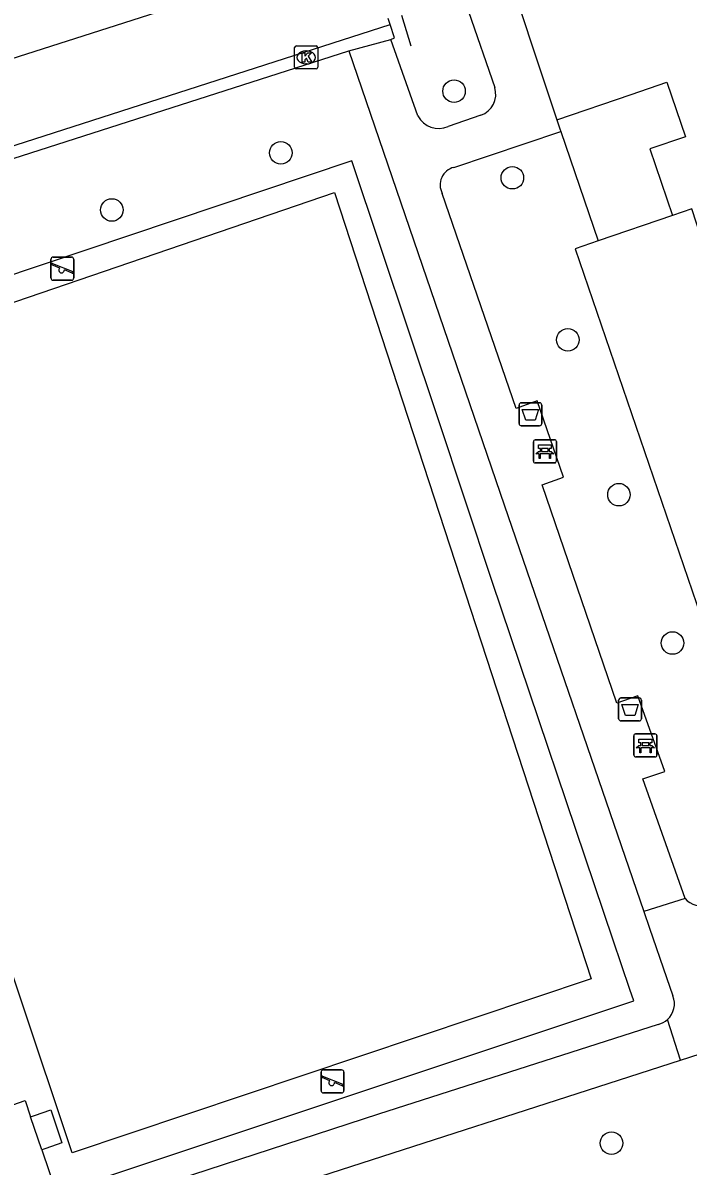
# Model space of a CAD drawing. Extents: x 159718 to 160783, y 383290 to 384030.
# Drawn here: x 160031.68 to 160060.55, y 383571.09 to 383620.69 of the extents above; entities that cross this region are included whole.
import ezdxf

# ---------------------------------------------------------------- set-up
doc = ezdxf.new("R2010")
doc.units = 0
for name, color, linetype in [('IMGEO_Afvalbak', 7, 'Continuous'), ('IMGEO_Bank', 7, 'Continuous'), ('IMGEO_Boom', 7, 'Continuous'), ('IMGEO_Hek', 7, 'Continuous'), ('IMGEO_Kolk', 7, 'Continuous'), ('IMGEO_Pand', 7, 'Continuous'), ('IMGEO_Rijbaan_lokaal_open', 7, 'Continuous'), ('IMGEO_Speelvoorziening', 7, 'Continuous'), ('IMGEO_Voetpad_halfverhard', 7, 'Continuous'), ('IMGEO_Voetpad_open', 7, 'Continuous')]:
    doc.layers.add(name, color=color, linetype=linetype)

msp = doc.modelspace()

# ---------------------------------------------------------------- linework, layer by layer
at = {"layer": 'IMGEO_Afvalbak'}
for p, q in [((160053.308, 383604.204), (160054.098, 383604.204)), ((160054.098, 383604.204), (160053.308, 383604.204)), ((160053.208, 383603.304), (160053.208, 383604.104)), ((160053.208, 383604.104), (160053.208, 383603.304)), ((160054.198, 383604.104), (160054.198, 383603.304)), ((160054.198, 383603.304), (160054.198, 383604.104)), ((160054.098, 383603.204), (160053.308, 383603.204)), ((160053.308, 383603.204), (160054.098, 383603.204)), ((160057.532, 383590.499), (160057.532, 383591.299)), ((160057.532, 383591.299), (160057.532, 383590.499)), ((160057.632, 383591.399), (160058.422, 383591.399)), ((160058.422, 383591.399), (160057.632, 383591.399)), ((160058.522, 383591.299), (160058.522, 383590.499)), ((160058.522, 383590.499), (160058.522, 383591.299)), ((160058.422, 383590.399), (160057.632, 383590.399)), ((160057.632, 383590.399), (160058.422, 383590.399))]:
    msp.add_line(p, q, dxfattribs=at)
for points in [[(160053.351, 383603.918), (160054.055, 383603.918), (160053.906, 383603.448), (160053.5, 383603.448), (160053.351, 383603.918)], [(160057.675, 383591.113), (160058.379, 383591.113), (160058.23, 383590.643), (160057.824, 383590.643), (160057.675, 383591.113)]]:
    msp.add_lwpolyline(points, dxfattribs=at)
for centre, start, end in [((160053.308, 383604.104), 90, 180), ((160053.308, 383604.104), 90, 180), ((160054.098, 383604.104), 0, 90), ((160054.098, 383604.104), 360, 90), ((160053.308, 383603.304), 180, 270), ((160053.308, 383603.304), 180, 270), ((160054.098, 383603.304), 270, 0), ((160054.098, 383603.304), 270, 0), ((160057.632, 383591.299), 90, 180), ((160057.632, 383591.299), 90, 180), ((160058.422, 383591.299), 0, 90), ((160058.422, 383591.299), 360, 90), ((160057.632, 383590.499), 180, 270), ((160057.632, 383590.499), 180, 270), ((160058.422, 383590.499), 270, 0), ((160058.422, 383590.499), 270, 0)]:
    msp.add_arc(centre, 0.1, start, end, dxfattribs=at)
at = {"layer": 'IMGEO_Bank'}
for p, q in [((160053.83, 383601.672), (160053.83, 383602.513)), ((160053.83, 383602.513), (160053.83, 383601.672)), ((160053.905, 383602.597), (160054.746, 383602.597)), ((160054.746, 383602.597), (160053.905, 383602.597)), ((160054.139, 383602.103), (160054.139, 383602.209)), ((160054.183, 383602.209), (160054.183, 383602.103)), ((160054.471, 383602.215), (160054.189, 383602.215)), ((160054.477, 383602.103), (160054.477, 383602.209)), ((160054.521, 383602.209), (160054.521, 383602.103)), ((160054.83, 383602.522), (160054.83, 383601.681)), ((160054.83, 383601.681), (160054.83, 383602.522)), ((160054.527, 383601.995), (160054.134, 383601.995)), ((160054.189, 383602.097), (160054.471, 383602.097)), ((160054.755, 383601.597), (160053.914, 383601.597)), ((160053.914, 383601.597), (160054.755, 383601.597)), ((160058.192, 383588.913), (160058.192, 383589.754)), ((160058.192, 383589.754), (160058.192, 383588.913)), ((160058.267, 383589.838), (160059.108, 383589.838)), ((160059.108, 383589.838), (160058.267, 383589.838)), ((160059.192, 383589.763), (160059.192, 383588.922)), ((160059.192, 383588.922), (160059.192, 383589.763)), ((160058.889, 383589.236), (160058.496, 383589.236)), ((160058.501, 383589.344), (160058.501, 383589.45)), ((160058.545, 383589.45), (160058.545, 383589.344)), ((160058.833, 383589.456), (160058.551, 383589.456)), ((160058.551, 383589.338), (160058.833, 383589.338)), ((160058.839, 383589.344), (160058.839, 383589.45)), ((160058.883, 383589.45), (160058.883, 383589.344)), ((160059.117, 383588.838), (160058.276, 383588.838)), ((160058.276, 383588.838), (160059.117, 383588.838))]:
    msp.add_line(p, q, dxfattribs=at)
for points in [[(160054.133, 383602.215), (160054.047, 383602.215), (160054.047, 383602.376), (160054.61, 383602.376), (160054.61, 383602.215), (160054.527, 383602.215)], [(160054.077, 383601.995), (160053.935, 383601.995), (160054.047, 383602.097), (160054.133, 383602.097)], [(160054.127, 383601.988), (160054.127, 383601.781), (160054.084, 383601.781), (160054.084, 383601.988)], [(160054.527, 383602.097), (160054.61, 383602.097), (160054.722, 383601.995), (160054.583, 383601.995)], [(160054.577, 383601.988), (160054.577, 383601.781), (160054.533, 383601.781), (160054.533, 383601.988)], [(160058.439, 383589.236), (160058.297, 383589.236), (160058.409, 383589.338), (160058.495, 383589.338)], [(160058.495, 383589.456), (160058.409, 383589.456), (160058.409, 383589.617), (160058.972, 383589.617), (160058.972, 383589.456), (160058.889, 383589.456)], [(160058.889, 383589.338), (160058.972, 383589.338), (160059.084, 383589.236), (160058.945, 383589.236)], [(160058.489, 383589.229), (160058.489, 383589.022), (160058.446, 383589.022), (160058.446, 383589.229)], [(160058.939, 383589.229), (160058.939, 383589.022), (160058.895, 383589.022), (160058.895, 383589.229)]]:
    msp.add_lwpolyline(points, dxfattribs=at)
for centre, radius, start, end in [((160053.908, 383602.519), 0.0779, 92.4484, 184.2845), ((160053.908, 383602.519), 0.0779, 92.4484, 184.2845), ((160054.132, 383602.208), 0.00671, 2.8957, 87.1043), ((160054.189, 383602.208), 0.00671, 92.8957, 177.1043), ((160054.471, 383602.208), 0.00671, 2.8957, 87.1043), ((160054.528, 383602.208), 0.00671, 92.8957, 177.1043), ((160054.752, 383602.519), 0.0779, 2.4484, 94.2845), ((160054.752, 383602.519), 0.0779, 2.4484, 94.2845), ((160053.908, 383601.675), 0.0779, 182.4484, 274.2845), ((160053.908, 383601.675), 0.0779, 182.4484, 274.2845), ((160054.077, 383601.988), 0.00671, 2.8957, 87.1043), ((160054.134, 383601.988), 0.00671, 92.8957, 177.1043), ((160054.132, 383602.104), 0.00671, 272.8957, 357.1043), ((160054.189, 383602.104), 0.00671, 182.8957, 267.1043), ((160054.471, 383602.104), 0.00671, 272.8957, 357.1043), ((160054.528, 383602.104), 0.00671, 182.8957, 267.1043), ((160054.526, 383601.988), 0.00671, 2.8957, 87.1043), ((160054.583, 383601.988), 0.00671, 92.8957, 177.1043), ((160054.752, 383601.675), 0.0779, 272.4484, 4.2845), ((160054.752, 383601.675), 0.0779, 272.4484, 4.2845), ((160058.27, 383589.76), 0.0779, 92.4484, 184.2845), ((160058.27, 383589.76), 0.0779, 92.4484, 184.2845), ((160059.114, 383589.76), 0.0779, 2.4484, 94.2845), ((160059.114, 383589.76), 0.0779, 2.4484, 94.2845), ((160058.439, 383589.229), 0.00671, 2.8957, 87.1043), ((160058.496, 383589.229), 0.00671, 92.8957, 177.1043), ((160058.494, 383589.449), 0.00671, 2.8957, 87.1043), ((160058.494, 383589.345), 0.00671, 272.8957, 357.1043), ((160058.551, 383589.449), 0.00671, 92.8957, 177.1043), ((160058.551, 383589.345), 0.00671, 182.8957, 267.1043), ((160058.833, 383589.449), 0.00671, 2.8957, 87.1043), ((160058.833, 383589.345), 0.00671, 272.8957, 357.1043), ((160058.89, 383589.449), 0.00671, 92.8957, 177.1043), ((160058.89, 383589.345), 0.00671, 182.8957, 267.1043), ((160058.888, 383589.229), 0.00671, 2.8957, 87.1043), ((160058.945, 383589.229), 0.00671, 92.8957, 177.1043), ((160058.27, 383588.916), 0.0779, 182.4484, 274.2845), ((160058.27, 383588.916), 0.0779, 182.4484, 274.2845), ((160059.114, 383588.916), 0.0779, 272.4484, 4.2845), ((160059.114, 383588.916), 0.0779, 272.4484, 4.2845)]:
    msp.add_arc(centre, radius, start, end, dxfattribs=at)
at = {"layer": 'IMGEO_Boom'}
for centre in [(160050.388, 383617.723), (160042.868, 383615.05), (160052.919, 383613.969), (160035.535, 383612.57), (160055.33, 383606.94), (160057.544, 383600.217), (160059.868, 383593.782), (160057.222, 383572.083)]:
    msp.add_circle(centre, 0.489, dxfattribs=at)
at = {"layer": 'IMGEO_Hek'}
msp.add_lwpolyline([(160048.105, 383621.027), (160048.511, 383619.696)], dxfattribs=at)
at = {"layer": 'IMGEO_Kolk'}
for p, q in [((160043.471, 383618.762), (160043.471, 383619.614)), ((160043.546, 383619.688), (160044.398, 383619.688)), ((160044.472, 383619.614), (160044.472, 383618.762)), ((160043.959, 383619.468), (160043.984, 383619.468)), ((160044.398, 383618.688), (160043.546, 383618.688)), ((160043.982, 383618.908), (160043.957, 383618.908))]:
    msp.add_line(p, q, dxfattribs=at)
for points in [[(160043.471, 383618.762), (160043.471, 383619.614)], [(160043.546, 383619.688), (160044.398, 383619.688)], [(160044.472, 383619.614), (160044.472, 383618.762)], [(160043.792, 383619.388), (160043.915, 383619.388), (160043.915, 383619.237), (160044.045, 383619.388), (160044.209, 383619.388), (160044.063, 383619.237), (160044.216, 383618.988), (160044.064, 383618.988), (160043.979, 383619.152), (160043.915, 383619.085), (160043.915, 383618.988), (160043.792, 383618.988), (160043.792, 383619.388)], [(160044.398, 383618.688), (160043.546, 383618.688)]]:
    msp.add_lwpolyline(points, dxfattribs=at)
for centre, start, end in [((160043.548, 383619.612), 91.552, 178.448), ((160043.548, 383619.612), 91.552, 178.448), ((160044.396, 383619.612), 1.552, 88.448), ((160044.396, 383619.612), 1.552, 88.448), ((160043.548, 383618.764), 181.552, 268.448), ((160043.548, 383618.764), 181.552, 268.448), ((160044.396, 383618.764), 271.552, 358.448), ((160044.396, 383618.764), 271.552, 358.448)]:
    msp.add_arc(centre, 0.0765, start, end, dxfattribs=at)
for centre, major_axis, ratio, start_param, end_param in [((160043.958, 383619.188), (-0.387, 0.002), 0.722429, 4.712389, 7.853982), ((160043.983, 383619.188), (-0.39, 0.002), 0.717154, 1.570796, 4.712389)]:
    msp.add_ellipse(centre, major_axis=major_axis, ratio=ratio, start_param=start_param, end_param=end_param, dxfattribs=at)
at = {"layer": 'IMGEO_Pand'}
for points in [[(160054.849, 383616.477), (160058.075, 383617.583), (160059.622, 383618.113), (160060.433, 383615.746), (160058.886, 383615.216), (160059.874, 383612.332)], [(160054.849, 383616.477), (160054.983, 383616.087), (160055.023, 383615.969)], [(160055.023, 383615.969), (160056.648, 383611.226)], [(160059.874, 383612.332), (160056.648, 383611.226)]]:
    msp.add_lwpolyline(points, dxfattribs=at)
at = {"layer": 'IMGEO_Rijbaan_lokaal_open'}
for points in [[(160000.301, 383609.475), (160005.91, 383611.254), (160008.806, 383611.689), (160015.315, 383612.96), (160021.313, 383614.883), (160028.303, 383618.217), (160040.669, 383622.185)], [(160012.3, 383608.723), (160012.169, 383609.219), (160047.617, 383620.617)], [(160047.617, 383620.617), (160047.535, 383620.876)], [(160047.644, 383619.963), (160047.8, 383620.04), (160047.617, 383620.617)], [(160045.829, 383619.481), (160047.644, 383619.963)], [(160018.209, 383610.625), (160045.829, 383619.481)]]:
    msp.add_lwpolyline(points, dxfattribs=at)
at = {"layer": 'IMGEO_Speelvoorziening'}
for p, q in [((160032.896, 383609.623), (160032.896, 383610.423)), ((160032.896, 383610.423), (160032.896, 383609.623)), ((160033.279, 383610.051), (160032.94, 383610.188)), ((160032.965, 383610.248), (160033.841, 383609.895)), ((160032.996, 383610.523), (160033.786, 383610.523)), ((160033.786, 383610.523), (160032.996, 383610.523)), ((160033.886, 383610.423), (160033.886, 383609.623)), ((160033.886, 383609.623), (160033.886, 383610.423)), ((160033.817, 383609.835), (160033.477, 383609.972)), ((160033.786, 383609.523), (160032.996, 383609.523)), ((160032.996, 383609.523), (160033.786, 383609.523)), ((160044.616, 383574.364), (160044.616, 383575.164)), ((160044.616, 383575.164), (160044.616, 383574.364)), ((160044.999, 383574.792), (160044.66, 383574.929)), ((160044.685, 383574.989), (160045.561, 383574.636)), ((160044.716, 383575.264), (160045.506, 383575.264)), ((160045.506, 383575.264), (160044.716, 383575.264)), ((160045.606, 383575.164), (160045.606, 383574.364)), ((160045.606, 383574.364), (160045.606, 383575.164)), ((160045.537, 383574.576), (160045.197, 383574.713)), ((160045.506, 383574.264), (160044.716, 383574.264)), ((160044.716, 383574.264), (160045.506, 383574.264))]:
    msp.add_line(p, q, dxfattribs=at)
for centre, radius, start, end in [((160032.996, 383610.423), 0.1, 90, 180), ((160032.996, 383610.423), 0.1, 90, 180), ((160032.953, 383610.218), 0.0327, 68.078, 248.078), ((160033.786, 383610.423), 0.1, 0, 90), ((160033.786, 383610.423), 0.1, 360, 90), ((160032.996, 383609.623), 0.1, 180, 270), ((160032.996, 383609.623), 0.1, 180, 270), ((160033.358, 383609.961), 0.12, 130.9928, 5.1632), ((160033.786, 383609.623), 0.1, 270, 0), ((160033.786, 383609.623), 0.1, 270, 0), ((160033.829, 383609.865), 0.0327, 248.078, 68.078), ((160044.716, 383575.164), 0.1, 90, 180), ((160044.716, 383575.164), 0.1, 90, 180), ((160044.673, 383574.959), 0.0327, 68.078, 248.078), ((160045.506, 383575.164), 0.1, 0, 90), ((160045.506, 383575.164), 0.1, 360, 90), ((160044.716, 383574.364), 0.1, 180, 270), ((160044.716, 383574.364), 0.1, 180, 270), ((160045.078, 383574.702), 0.12, 130.9928, 5.1632), ((160045.506, 383574.364), 0.1, 270, 0), ((160045.506, 383574.364), 0.1, 270, 0), ((160045.549, 383574.606), 0.0327, 248.078, 68.078)]:
    msp.add_arc(centre, radius, start, end, dxfattribs=at)
at = {"layer": 'IMGEO_Voetpad_halfverhard'}
for points in [[(160059.248, 383577.234), (160047.106, 383573.343), (160033.666, 383568.96), (160031.773, 383568.343)], [(160049, 383551.859), (160042.814, 383570.072), (160060.218, 383575.684)]]:
    msp.add_lwpolyline(points, dxfattribs=at)
msp.add_arc((160059.037, 383578.125), 0.916, 283.3314, 311.9498, dxfattribs=at)
at = {"layer": 'IMGEO_Voetpad_open'}
for points in [[(160052.327, 383624.065), (160054.849, 383616.477)], [(160050.771, 383621.735), (160051.017, 383621.182), (160052.155, 383617.879)], [(160048.823, 383616.649), (160047.644, 383619.963)], [(160045.829, 383619.481), (160052.569, 383599.779), (160058.626, 383582.13)], [(160051.544, 383616.683), (160050.133, 383616.189)], [(160050.384, 383614.417), (160055.023, 383615.969)], [(160032.498, 383571.795), (160033.137, 383569.907), (160033.321, 383569.968), (160058.188, 383578.258), (160058.023, 383578.747), (160057.299, 383580.889), (160052.041, 383596.454), (160049.698, 383603.503), (160045.956, 383614.709), (160020.912, 383606.305)], [(160033.82, 383571.668), (160022.468, 383605.556), (160045.2, 383613.334), (160056.343, 383579.213), (160033.82, 383571.668)], [(160060.411, 383582.702), (160058.585, 383587.888), (160059.532, 383588.21), (160058.364, 383591.496), (160057.454, 383591.167), (160054.214, 383600.65), (160055.138, 383600.975), (160054.001, 383604.286), (160053.08, 383603.953), (160049.876, 383613.288)], [(160062.055, 383605.547), (160061.437, 383607.691), (160062.226, 383607.946), (160060.714, 383612.62), (160059.874, 383612.332)], [(160056.648, 383611.226), (160055.644, 383610.877), (160064.665, 383584.508)], [(160060.411, 383582.702), (160058.626, 383582.13)], [(160058.626, 383582.13), (160058.873, 383581.409), (160059.607, 383579.273), (160059.882, 383578.471)], [(160060.218, 383575.684), (160059.649, 383577.444)], [(160060.218, 383575.684), (160066.188, 383577.609), (160066.245, 383577.442)], [(160029.123, 383573.009), (160031.774, 383573.932), (160032.013, 383573.226)], [(160032.013, 383573.226), (160032.187, 383573.285), (160032.891, 383573.522), (160033.362, 383572.097), (160032.675, 383571.857), (160032.498, 383571.795)], [(160032.498, 383571.795), (160032.013, 383573.226)]]:
    msp.add_lwpolyline(points, dxfattribs=at)
for centre, radius, start, end in [((160051.241, 383617.592), 0.958, 288.4571, 17.4207), ((160049.723, 383617.118), 1.015, 207.4993, 293.8037), ((160050.564, 383613.657), 0.781, 103.3113, 208.2374), ((160061.095, 383583.285), 0.899, 220.4555, 291.1513), ((160059.041, 383578.122), 0.91, 311.8764, 22.5585)]:
    msp.add_arc(centre, radius, start, end, dxfattribs=at)

doc.saveas('drawing.dxf')
